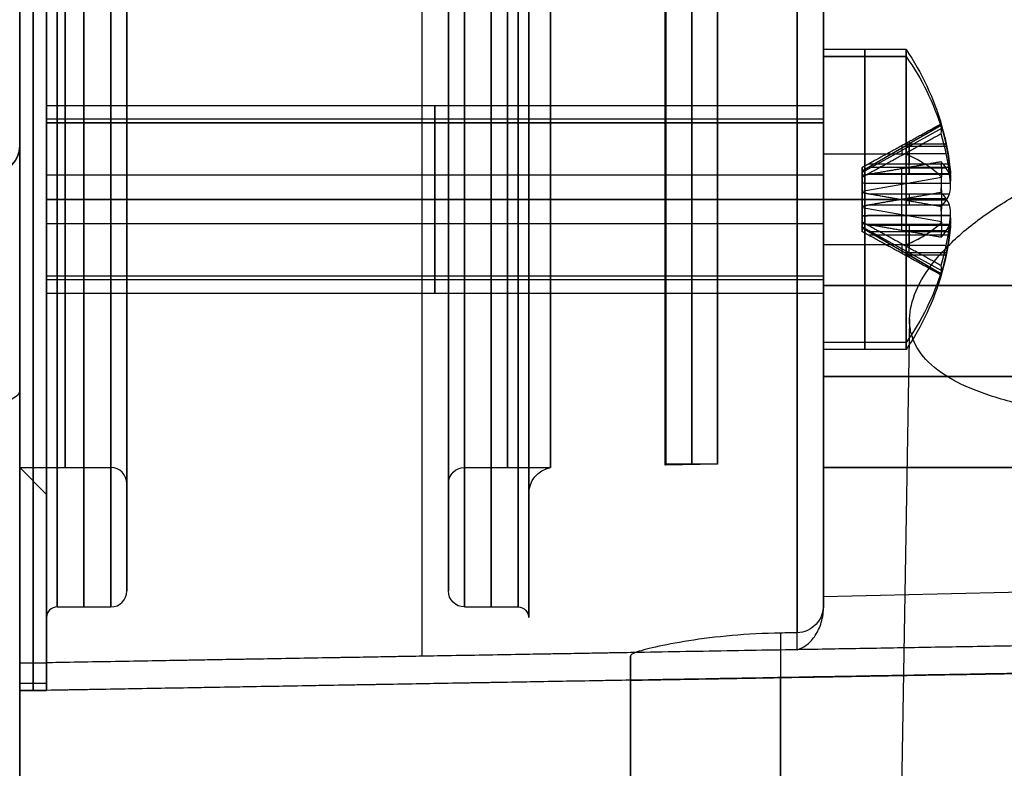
# Model space of a CAD drawing. Header units: millimetres. Extents: x -105 to 152, y -114 to 65.
# Tile 283 of 301: x 114 to 132, y -42 to -28. Entities that reach past the tile are written whole.
import ezdxf

# ---------------------------------------------------------------- set-up
doc = ezdxf.new("R2010")
doc.units = ezdxf.units.MM
doc.layers.add('Layer 01', color=7, linetype='Continuous', true_color=0x000000)

# ---------------------------------------------------------------- blocks, each defined once
blk = doc.blocks.new('Block 02')
at = {"layer": 'Layer 01'}
for p, q in [((129.076, -28.388, -32.009), (129.076, -26.432, -32.009)), ((129.076, -26.444, 31.897), (129.076, -28.348, 31.897)), ((130.619, -28.2, 31), (129.076, -28.2, 31)), ((130.619, -28.331, -31.847), (129.076, -28.331, -31.847)), ((130.619, -28.331, -31.847), (130.31, -28.331, -31.847)), ((114.576, -29.5, -31), (114.576, -29.25, -31)), ((129.076, -29.25, -31), (114.576, -29.25, -31)), ((114.576, -29.5, 31), (114.576, -29.25, 31)), ((129.076, -29.25, 31), (114.576, -29.25, 31)), ((129.076, -29.5, 31), (129.076, -29.25, 31)), ((129.076, -29.57, -31.454), (129.076, -29.332, -31.53)), ((129.076, -29.5, 31), (114.576, -29.5, 31)), ((129.076, -29.57, -31.454), (114.576, -29.57, -31.454)), ((131.28, -29.613, 31), (129.796, -30.47, 31)), ((131.28, -29.677, -31.416), (129.796, -30.494, -31.157)), ((130.674, -29.921, -31.028), (130.674, -30.337, -30.896)), ((130.538, -30.042, 31.3), (130.538, -30.042, 30.7)), ((130.539, -29.995, -31.004), (130.539, -30.177, -31.576)), ((131.368, -29.965, -31.014), (130.595, -29.965, -31.014)), ((131.368, -30.009, 30.7), (130.595, -30.009, 30.7)), ((131.368, -30.009, 31.3), (130.595, -30.009, 31.3)), ((130.674, -30.4, 30.7), (130.674, -29.963, 30.7)), ((130.674, -30.4, 31.3), (130.674, -29.963, 31.3)), ((130.674, -30.519, -31.468), (130.674, -30.102, -31.6)), ((130.619, -30.153, -28.331), (129.076, -30.153, -28.331)), ((131.368, -30.146, -31.586), (130.595, -30.146, -31.586)), ((129.076, -30.47, -29.332), (129.076, -30.546, -29.57)), ((129.796, -31.53, 31), (129.796, -30.47, 31)), ((129.796, -31.505, -30.84), (129.796, -30.495, -31.16)), ((130.536, -30.424, -30.178), (130.536, -30.996, -29.997)), ((131.368, -30.414, -30.146), (130.595, -30.414, -30.146)), ((130.674, -30.4, -30.102), (130.674, -30.532, -30.519)), ((129.076, -30.546, -29.57), (114.576, -30.546, -29.57)), ((129.796, -30.843, -30.494), (131.28, -30.584, -29.677)), ((129.796, -30.84, -30.495), (129.796, -31.16, -31.505)), ((130.542, -31.3, 30.039), (130.542, -30.7, 30.039)), ((130.542, -31.3, 31.961), (130.542, -30.7, 31.961)), ((131.368, -30.7, 30.009), (130.595, -30.7, 30.009)), ((131.368, -30.7, 31.991), (130.595, -30.7, 31.991)), ((130.674, -30.7, 29.963), (130.674, -30.7, 30.4)), ((130.674, -30.7, 31.6), (130.674, -30.7, 32.037)), ((114.576, -31, -29.25), (114.576, -31, -29.5)), ((114.576, -31, -32.5), (114.576, -31, -32.75)), ((114.576, -31, 32.75), (114.576, -31, 32.5)), ((114.576, -31, 29.5), (114.576, -31, 29.25)), ((129.076, -31, 29.25), (129.076, -31, 29.5)), ((129.076, -31, 32.5), (129.076, -31, 32.75)), ((129.796, -31, 30.47), (129.796, -31, 31.53)), ((129.796, -31, 30.47), (131.28, -31, 29.613)), ((131.28, -31, 32.387), (129.796, -31, 31.53)), ((130.536, -31.004, -32.003), (130.536, -31.576, -31.822)), ((131.368, -30.986, -29.965), (130.595, -30.986, -29.965)), ((131.368, -31.014, -32.035), (130.595, -31.014, -32.035)), ((130.674, -30.896, -31.663), (130.674, -31.028, -32.079)), ((130.674, -30.972, -29.921), (130.674, -31.104, -30.337)), ((131.28, -31.416, -32.323), (129.796, -31.157, -31.506)), ((131.368, -31.3, 31.991), (130.595, -31.3, 31.991)), ((131.368, -31.3, 30.009), (130.595, -31.3, 30.009)), ((130.674, -31.3, 32.037), (130.674, -31.3, 31.6)), ((130.674, -31.3, 30.4), (130.674, -31.3, 29.963)), ((129.076, -31.454, -32.43), (114.576, -31.454, -32.43)), ((129.076, -31.454, -32.43), (129.076, -31.53, -32.668)), ((129.796, -31.506, -30.843), (131.28, -32.323, -30.584)), ((129.796, -31.53, 31), (131.28, -32.387, 31)), ((131.368, -31.586, -31.854), (130.595, -31.586, -31.854)), ((130.674, -31.468, -31.481), (130.674, -31.6, -31.898)), ((130.674, -31.481, -30.532), (130.674, -31.898, -30.4)), ((130.674, -32.037, 31.3), (130.674, -31.6, 31.3)), ((130.674, -32.037, 30.7), (130.674, -31.6, 30.7)), ((130.674, -32.079, -30.972), (130.674, -31.663, -31.104)), ((130.619, -31.847, -33.669), (129.076, -31.847, -33.669)), ((129.076, -31.873, -26.447), (129.076, -31.873, -28.34)), ((129.076, -31.873, -33.66), (129.076, -31.873, -35.657)), ((129.076, -31.897, 35.639), (129.076, -31.897, 33.652)), ((129.076, -31.897, 28.348), (129.076, -31.897, 26.444)), ((130.538, -31.958, 31.3), (130.538, -31.958, 30.7)), ((130.539, -31.823, -30.424), (130.539, -32.005, -30.996)), ((131.368, -31.854, -30.414), (130.595, -31.854, -30.414)), ((131.368, -31.991, 31.3), (130.595, -31.991, 31.3)), ((131.368, -31.991, 30.7), (130.595, -31.991, 30.7)), ((131.368, -32.035, -30.986), (130.595, -32.035, -30.986)), ((114.576, -32.75, -31), (114.576, -32.5, -31)), ((129.076, -32.5, 31), (114.576, -32.5, 31)), ((114.576, -32.75, 31), (114.576, -32.5, 31)), ((129.076, -32.668, -30.47), (129.076, -32.43, -30.546)), ((129.076, -32.75, 31), (129.076, -32.5, 31)), ((129.076, -32.75, -31), (114.576, -32.75, -31)), ((129.076, -32.75, 31), (114.576, -32.75, 31)), ((130.684, -33.225, -13.7), (130.426, -48, -13.7)), ((129.076, -35.556, -32.009), (129.076, -33.612, -32.009)), ((129.076, -33.652, 31.897), (129.076, -35.639, 31.897)), ((130.619, -33.8, 31), (129.076, -33.8, 31)), ((148.585, -34.3, 26.063), (129.076, -34.3, 26.404)), ((129.076, -34.3, -26.404), (148.585, -34.3, -26.063)), ((114.076, -36), (114.576, -36.5)), ((114.076, -36), (115.776, -36)), ((122.376, -36), (123.984, -36)), ((126.137, -35.939), (126.12, -35.956)), ((127.102, -35.939), (126.12, -35.956)), ((127.102, -35.939), (126.137, -35.939)), ((116.076, -38.3), (116.076, -36.3)), ((122.076, -38.3), (122.076, -36.3)), ((114.576, -38.8), (114.576, -36.5)), ((123.576, -36.492), (123.576, -38.8)), ((114.776, -38.6), (115.776, -38.6)), ((122.376, -38.6), (123.376, -38.6)), ((148.818, -39.559), (114.576, -40.157)), ((131.697, -39.858, 12), (131.697, -39.858, -2)), ((125.476, -39.955, -13.7), (125.476, -50, -13.7)), ((114.076, -43, 0.521), (114.076, -40.157, 0.521)), ((114.576, -40.157), (114.076, -40.157)), ((114.326, -40.157, 12), (114.326, -40.157, -12))]:
    blk.add_line(p, q, dxfattribs=at)
at = {"layer": 'Layer 01', "extrusion": (-1, 3.09204e-29, 1.94669e-16)}
blk.add_arc((0, 0, -114.576), 36.5, 270, 90, dxfattribs=at)
at = {"layer": 'Layer 01', "extrusion": (-1, 2.33222e-16, 7.32518e-16)}
blk.add_arc((0, 0, -114.576), 38.8, 270, 90, dxfattribs=at)
at = {"layer": 'Layer 01', "extrusion": (1, -2.33222e-16, -7.36314e-16)}
for centre in [(0, 0, 114.776), (0, 0, 115.776), (0, 0, 122.376)]:
    blk.add_arc(centre, 38.6, 90, 270, dxfattribs=at)
at = {"layer": 'Layer 01', "extrusion": (-1, 2.33222e-16, 3.94746e-16)}
blk.add_arc((0, 0, -115.776), 36, 270, 90, dxfattribs=at)
at = {"layer": 'Layer 01', "extrusion": (1, -2.33222e-16, -1.95742e-16)}
blk.add_arc((0, 0, 116.076), 36.3, 90, 270, dxfattribs=at)
at = {"layer": 'Layer 01', "extrusion": (-1, 2.33222e-16, 7.42081e-16)}
blk.add_arc((0, 0, -116.076), 38.3, 270, 90, dxfattribs=at)
at = {"layer": 'Layer 01', "extrusion": (1, -2.33222e-16, -5.56561e-16)}
blk.add_arc((0, 0, 122.076), 38.3, 90, 270, dxfattribs=at)
at = {"layer": 'Layer 01', "extrusion": (-1, 2.33222e-16, 1.95742e-16)}
blk.add_arc((0, 0, -122.076), 36.3, 270, 90, dxfattribs=at)
at = {"layer": 'Layer 01', "extrusion": (-1, 2.33222e-16, 5.64488e-16)}
for centre, radius in [((0, 0, -122.076), 38.3), ((0, 0, -122.376), 36), ((0, 0, -123.376), 38.6), ((0, 0, -123.576), 36.492)]:
    blk.add_arc(centre, radius, 270, 90, dxfattribs=at)
at = {"layer": 'Layer 01', "extrusion": (1, -2.33222e-16, -3.94746e-16)}
for centre in [(0, 0, 122.376), (0, 0, 123.984)]:
    blk.add_arc(centre, 36, 90, 270, dxfattribs=at)
at = {"layer": 'Layer 01', "extrusion": (1, -2.33222e-16, -7.19056e-16)}
for centre in [(0, 0, 122.876), (0, 0, 115.276)]:
    blk.add_arc(centre, 38.6, 90, 270, dxfattribs=at)
at = {"layer": 'Layer 01', "extrusion": (-1, 2.33222e-16, 7.36314e-16)}
blk.add_arc((0, 0, -123.376), 38.6, 270, 90, dxfattribs=at)
at = {"layer": 'Layer 01', "extrusion": (-1, 2.33222e-16, 1.94714e-16)}
blk.add_arc((0, 0, -123.576), 36.492, 270, 90, dxfattribs=at)
at = {"layer": 'Layer 01', "extrusion": (1, -2.33222e-16, -5.49389e-16)}
blk.add_arc((0, 0, 123.576), 38.8, 90, 270, dxfattribs=at)
at = {"layer": 'Layer 01', "extrusion": (1, -2.33222e-16, -7.90463e-16)}
blk.add_arc((0, 0, 126.12), 35.956, 90, 270, dxfattribs=at)
at = {"layer": 'Layer 01', "extrusion": (-1, 0, 0)}
for centre, radius, start, end in [((0, 0, -126.62), 35.939, 270, 90), ((21.697, 21.697, -114.326), 18.019, 5.2051, 84.7949), ((21.697, -21.697, -114.326), 18.019, 275.2051, 354.7949), ((21.697, -21.697, -129.076), 17.275, 281.6168, 347.6223), ((31, -31, -129.847), 2.8, 17.6167, 197.6167), ((31, 31, -129.847), 2.8, 90, 270), ((31, -31, -129.847), 2.8, 197.6167, 17.6167), ((31, -31, -121.826), 1.75, 90, 270), ((31, 31, -121.826), 1.75, 90, 270), ((31, -31, -121.826), 1.5, 17.6167, 197.6167), ((31, 31, -121.826), 1.5, 90, 270), ((31, -31, -121.826), 1.5, 197.6167, 17.6167), ((31, -31, -121.826), 1.75, 270, 90), ((31, 31, -121.826), 1.75, 270, 90), ((31, 31, -121.826), 1.5, 270, 90), ((31, 31, -129.847), 2.8, 270, 90), ((31, -31, -130.619), 2.8, 287.6167, 17.6167)]:
    blk.add_arc(centre, radius, start, end, dxfattribs=at)
at = {"layer": 'Layer 01', "extrusion": (-1, 2.33222e-16, 5.9313e-16)}
blk.add_arc((0, 0, -127.102), 35.939, 270, 90, dxfattribs=at)
at = {"layer": 'Layer 01', "extrusion": (1, -3.09204e-29, -6.62699e-87)}
blk.add_arc((0, 0, 114.076), 36, 90, 270, dxfattribs=at)
at = {"layer": 'Layer 01', "extrusion": (1, -2.33222e-16, -5.64488e-16)}
for centre, radius, start, end in [((0, 0, 114.576), 38.8, 90, 180), ((0, 0, 114.776), 38.6, 90, 270), ((0, 0, 115.776), 36, 90, 270), ((0, 0, 116.076), 36.3, 90, 178.9494), ((0, 0, 116.076), 38.3, 123.75, 270)]:
    blk.add_arc(centre, radius, start, end, dxfattribs=at)
at = {"layer": 'Layer 01', "extrusion": (1, -2.33222e-16, -7.70988e-16)}
for centre in [(0, 0, 114.926), (0, 0, 123.18)]:
    blk.add_arc(centre, 36, 90, 270, dxfattribs=at)
at = {"layer": 'Layer 01', "extrusion": (1, -2.33222e-16, -7.9084e-16)}
blk.add_arc((0, 0, 126.137), 35.939, 90, 270, dxfattribs=at)
at = {"layer": 'Layer 01', "extrusion": (1, 0, 0)}
for centre, radius, start, end in [((0, 435, 114.076), 499.5, 265.55609, 269.59626), ((-26.5, 60.292, 114.076), 3.5, 93.0626, 180), ((-31, -31, 130.619), 2.8, 342.3833, 72.3833), ((-39, 59.082, 114.076), 9, 299.6156, 0.3208), ((-30.247, -30.61, 130.621), 0.3, 162.3833, 252.3833), ((-30.4, 30.4, 130.621), 0.3, 90, 180), ((-30.4, 31.6, 130.621), 0.3, 180, 270), ((-30.61, -31.753, 130.621), 0.3, 72.3833, 162.3833), ((-31.39, -30.247, 130.621), 0.3, 252.3833, 342.3833), ((-31.6, 31.6, 130.621), 0.3, 270, 0), ((-31.6, 30.4, 130.621), 0.3, 0, 90), ((-31.753, -31.39, 130.621), 0.3, 342.3833, 72.3833), ((4.526, -18.033, 114.076), 79.551, 119.42233, 128.76637), ((-38.419, -59.51, 114.076), 3.5, 180, 265.3581)]:
    blk.add_arc(centre, radius, start, end, dxfattribs=at)
at = {"layer": 'Layer 01', "extrusion": (-1, -8.73269e-17, 9.58611e-16)}
blk.add_arc((21.697, 21.697, -114.076), 18.019, 5.2051, 84.7949, dxfattribs=at)
at = {"layer": 'Layer 01', "extrusion": (-1, -9.58611e-16, -8.73269e-17)}
blk.add_arc((21.697, -21.697, -114.076), 18.019, 275.2051, 354.7949, dxfattribs=at)
at = {"layer": 'Layer 01', "extrusion": (-1, 1.14101e-30, -1.14101e-30)}
blk.add_arc((21.697, 21.697, -114.576), 18.019, 5.2051, 84.7949, dxfattribs=at)
at = {"layer": 'Layer 01', "extrusion": (-1, 2.30814e-31, 2.30814e-31)}
blk.add_arc((21.697, -21.697, -114.576), 18.019, 275.2051, 354.7949, dxfattribs=at)
at = {"layer": 'Layer 01', "extrusion": (-1, 2.11336e-16, 4.22673e-16)}
blk.add_arc((21.697, -21.697, -121.58), 17.897, 275.2051, 354.7949, dxfattribs=at)
at = {"layer": 'Layer 01', "extrusion": (-1, 5.14469e-15, 5.79656e-15)}
blk.add_arc((21.697, -21.697, -128.585), 17.775, 275.2051, 347.9757, dxfattribs=at)
at = {"layer": 'Layer 01', "extrusion": (-1, -2.10415e-17, 2.10415e-17)}
blk.add_arc((21.697, 21.697, -128.585), 17.775, 5.2051, 84.7949, dxfattribs=at)
at = {"layer": 'Layer 01', "extrusion": (-1, 5.92188e-15, 6.00106e-15)}
blk.add_arc((21.697, -21.697, -129.076), 17.275, 281.6168, 347.6223, dxfattribs=at)
at = {"layer": 'Layer 01', "extrusion": (-1, -1.02585e-15, 5.2545e-15)}
blk.add_arc((21.697, 21.697, -129.076), 17.275, 11.6168, 78.3832, dxfattribs=at)
at = {"layer": 'Layer 01', "extrusion": (-1, -2.35286e-60, 2.35286e-60)}
blk.add_arc((32.6, 32.6, -129.076), 6.196, 180, 270, dxfattribs=at)
at = {"layer": 'Layer 01', "extrusion": (1, -2.56633e-46, -2.56633e-46)}
blk.add_arc((-32.6, -32.6, 129.076), 6.196, 0, 90, dxfattribs=at)
at = {"layer": 'Layer 01', "extrusion": (1, 4.28942e-15, -2.6435e-29)}
blk.add_arc((-26.5, 60.292, 114.076), 3.5, 93.0626, 180, dxfattribs=at)
at = {"layer": 'Layer 01', "extrusion": (1, -1.84191e-16, -5.80058e-16)}
for radius, start, end in [(2.8, 342.3833, 162.3833), (2.8, 162.3833, 342.3833), (1.5, 342.3833, 162.3833)]:
    blk.add_arc((-31, -31, 129.076), radius, start, end, dxfattribs=at)
at = {"layer": 'Layer 01', "extrusion": (1, -2.33222e-16, 0)}
for start, end in [(270, 90), (90, 270)]:
    blk.add_arc((-31, 31, 129.076), 2.8, start, end, dxfattribs=at)
at = {"layer": 'Layer 01', "extrusion": (-1, -7.17485e-31, 7.17485e-31)}
blk.add_arc((31, 31, -130.619), 2.8, 180, 270, dxfattribs=at)
at = {"layer": 'Layer 01', "extrusion": (-1, 2.33222e-16, 2.33222e-16)}
blk.add_arc((31, 31, -130.619), 2.8, 90, 180, dxfattribs=at)
at = {"layer": 'Layer 01', "extrusion": (-1.83001e-14, -6.05033e-15, -1)}
blk.add_arc((-126.476, -31, -31), 5, 145.9442, 163.8979, dxfattribs=at)
at = {"layer": 'Layer 01', "extrusion": (0, 0, -1)}
for start, end in [(145.9442, 163.8979), (196.1021, 214.0558)]:
    blk.add_arc((-126.476, -31, -31), 5, start, end, dxfattribs=at)
at = {"layer": 'Layer 01', "extrusion": (-1, -1.90956e-30, 3.68654e-30)}
blk.add_arc((31, -31, -130.619), 2.8, 197.6167, 287.6167, dxfattribs=at)
at = {"layer": 'Layer 01', "extrusion": (-1.28533e-17, -0.302648, -0.953102)}
for start, end in [(325.9442, 343.8979), (16.1021, 34.0558)]:
    blk.add_arc((126.476, 20.164, 38.928), 5, start, end, dxfattribs=at)
at = {"layer": 'Layer 01', "extrusion": (1, -2.33222e-16, -2.36735e-31)}
blk.add_arc((-31, 31, 114.576), 1.75, 270, 90, dxfattribs=at)
at = {"layer": 'Layer 01', "extrusion": (-1, 2.33222e-16, 0)}
for centre, radius, start, end in [((31, -31, -129.076), 1.75, 90, 270), ((31, 31, -129.076), 1.5, 90, 270), ((31, -31, -129.076), 1.75, 270, 90), ((31, 31, -129.076), 1.5, 270, 90)]:
    blk.add_arc(centre, radius, start, end, dxfattribs=at)
at = {"layer": 'Layer 01', "extrusion": (-1, 2.33222e-16, -2.36735e-31)}
blk.add_arc((31, 31, -129.076), 1.75, 90, 270, dxfattribs=at)
at = {"layer": 'Layer 01', "extrusion": (1, -2.33222e-16, 2.36735e-31)}
for centre, start, end in [((-31, -31, 114.576), 270, 90), ((-31, 31, 114.576), 90, 270)]:
    blk.add_arc(centre, 1.75, start, end, dxfattribs=at)
at = {"layer": 'Layer 01', "extrusion": (1, 4.5148e-15, -1.43363e-15)}
blk.add_arc((-31, -31, 114.576), 1.5, 342.3833, 162.3833, dxfattribs=at)
at = {"layer": 'Layer 01', "extrusion": (1, -3.09204e-29, -4.73695e-15)}
blk.add_arc((-31, 31, 114.576), 1.5, 270, 90, dxfattribs=at)
at = {"layer": 'Layer 01', "extrusion": (1, -4.5148e-15, 1.43363e-15)}
blk.add_arc((-31, -31, 114.576), 1.5, 162.3833, 342.3833, dxfattribs=at)
at = {"layer": 'Layer 01', "extrusion": (-1, 1.84191e-16, 5.80058e-16)}
blk.add_arc((31, -31, -129.076), 1.5, 197.6167, 17.6167, dxfattribs=at)
at = {"layer": 'Layer 01', "extrusion": (0.5, -0.825411, 0.262101)}
blk.add_arc((92.115, -54.041, 81.902), 4.854, 347.4348, 354.5221, dxfattribs=at)
at = {"layer": 'Layer 01', "extrusion": (-2.71848e-13, -0.302648, -0.953102)}
blk.add_arc((126.476, 20.164, 38.628), 4.991, 343.9235, 353.0954, dxfattribs=at)
at = {"layer": 'Layer 01', "extrusion": (-0.5, 0.866025, -2.01704e-14)}
blk.add_arc((-94.031, 31, -91.286), 4.854, 180, 183.5437, dxfattribs=at)
at = {"layer": 'Layer 01', "extrusion": (0.5, -0.866025, -1.99017e-14)}
blk.add_arc((94.031, 31, 91.286), 4.854, 0, 3.5437, dxfattribs=at)
at = {"layer": 'Layer 01', "extrusion": (-5.58741e-14, -1.59006e-14, -1)}
blk.add_arc((-126.476, -31, -30.7), 4.991, 163.9235, 173.0954, dxfattribs=at)
at = {"layer": 'Layer 01', "extrusion": (1.49193e-13, 2.57856e-14, -1)}
blk.add_arc((-126.476, -31, -31.3), 4.991, 163.9235, 173.0954, dxfattribs=at)
at = {"layer": 'Layer 01', "extrusion": (3.14909e-13, 0.302648, 0.953102)}
blk.add_arc((-126.476, 20.164, -39.228), 4.991, 186.9046, 196.0765, dxfattribs=at)
at = {"layer": 'Layer 01', "extrusion": (-1.33828e-14, 0.005599, -0.999984)}
blk.add_arc((-113.576, -29.668, -59.3), 0.5, 179.9991, 270, dxfattribs=at)
at = {"layer": 'Layer 01', "extrusion": (-9.24197e-30, -1.42109e-14, -1)}
blk.add_arc((-113.576, -30, -60.292), 0.5, 180, 270, dxfattribs=at)
at = {"layer": 'Layer 01', "extrusion": (-3.09204e-29, 3.53737e-74, -1)}
blk.add_arc((-113.576, -30, -59.082), 0.5, 179.9991, 270, dxfattribs=at)
at = {"layer": 'Layer 01'}
for centre, radius, start, end in [((113.576, -30, 59.711), 0.5, 270, 0), ((115.776, -36.3), 0.3, 0, 90), ((115.776, -38.3), 0.3, 270, 0), ((114.776, -38.8), 0.2, 90, 180)]:
    blk.add_arc(centre, radius, start, end, dxfattribs=at)
at = {"layer": 'Layer 01', "extrusion": (-1, 1.52775e-15, -2.68782e-15)}
blk.add_arc((39, 59.082, -114.076), 9, 179.6793, 240.3861, dxfattribs=at)
at = {"layer": 'Layer 01', "extrusion": (2.5536e-14, -0.953102, 0.302648)}
blk.add_arc((126.476, -38.928, 20.164), 5, 16.1021, 34.0558, dxfattribs=at)
at = {"layer": 'Layer 01', "extrusion": (1, 3.95866e-16, -7.64249e-16)}
blk.add_arc((-31, -31, 130.619), 2.8, 72.3833, 162.3833, dxfattribs=at)
at = {"layer": 'Layer 01', "extrusion": (0, -0.953102, 0.302648)}
for start, end in [(16.1021, 34.0558), (335.7371, 343.8979), (325.9442, 335.7371)]:
    blk.add_arc((126.476, -38.928, 20.164), 5, start, end, dxfattribs=at)
at = {"layer": 'Layer 01', "extrusion": (0.5, -0.262101, -0.825411)}
blk.add_arc((31.264, 86.841, 98.152), 4.854, 54.0375, 57.5812, dxfattribs=at)
at = {"layer": 'Layer 01', "extrusion": (6.78533e-14, -0.953102, 0.302648)}
blk.add_arc((126.476, -38.928, 19.864), 4.991, 6.9046, 16.0765, dxfattribs=at)
at = {"layer": 'Layer 01', "extrusion": (1, 1.56064e-16, 8.08379e-17)}
blk.add_arc((-30.247, -30.61, 129.796), 0.3, 175.8666, 238.9, dxfattribs=at)
at = {"layer": 'Layer 01', "extrusion": (1, 8.16079e-16, -8.16079e-16)}
blk.add_arc((-30.4, 30.4, 129.796), 0.3, 103.4833, 166.5167, dxfattribs=at)
at = {"layer": 'Layer 01', "extrusion": (1, -2.64742e-17, -2.64742e-17)}
for centre, start, end in [((-30.4, 31.6, 129.796), 193.4833, 256.5167), ((-31.6, 30.4, 129.796), 13.4833, 76.5167)]:
    blk.add_arc(centre, 0.3, start, end, dxfattribs=at)
at = {"layer": 'Layer 01', "extrusion": (1, 5.31272e-16, -1.02566e-15)}
for centre, start, end in [((-30.61, -31.753, 129.796), 85.8666, 148.9), ((-31.39, -30.247, 129.796), 265.8666, 328.9)]:
    blk.add_arc(centre, 0.3, start, end, dxfattribs=at)
at = {"layer": 'Layer 01', "extrusion": (-0.5, 0.262101, 0.825411)}
blk.add_arc((-31.264, 86.841, -98.152), 4.854, 118.8751, 122.4188, dxfattribs=at)
at = {"layer": 'Layer 01', "extrusion": (-0.5, -2.88127e-14, -0.866025)}
blk.add_arc((31, -94.031, -91.286), 4.854, 266.4563, 273.5437, dxfattribs=at)
at = {"layer": 'Layer 01', "extrusion": (5.05975e-14, 1, -1.4828e-14)}
blk.add_arc((-126.476, 31, -30.7), 4.991, 186.9046, 196.0765, dxfattribs=at)
at = {"layer": 'Layer 01', "extrusion": (1.11972e-13, -1, 2.27618e-14)}
blk.add_arc((126.476, 31, 30.7), 4.991, 6.9046, 16.0765, dxfattribs=at)
at = {"layer": 'Layer 01', "extrusion": (0.5, 3.17316e-15, -0.866025)}
blk.add_arc((-31, 125.031, 37.592), 4.854, 86.4563, 93.5437, dxfattribs=at)
at = {"layer": 'Layer 01', "extrusion": (2.32702e-13, -0.953102, 0.302648)}
blk.add_arc((126.476, -38.928, 20.464), 4.991, 6.9046, 16.0765, dxfattribs=at)
at = {"layer": 'Layer 01', "extrusion": (1, -2.33222e-16, 4.73469e-31)}
blk.add_arc((-31, -31, 114.576), 1.75, 90, 270, dxfattribs=at)
at = {"layer": 'Layer 01', "extrusion": (1, -8.6028e-30, 4.73695e-15)}
blk.add_arc((-31, 31, 114.576), 1.5, 90, 270, dxfattribs=at)
at = {"layer": 'Layer 01', "extrusion": (-1, 2.33222e-16, 2.36735e-31)}
blk.add_arc((31, 31, -129.076), 1.75, 270, 90, dxfattribs=at)
at = {"layer": 'Layer 01', "extrusion": (1, -2.33222e-16, -2.33222e-16)}
blk.add_arc((-31, 31, 130.619), 2.8, 180, 270, dxfattribs=at)
at = {"layer": 'Layer 01', "extrusion": (-1, 6.61273e-31, -6.61273e-31)}
blk.add_arc((31, 31, -130.619), 2.8, 360, 90, dxfattribs=at)
at = {"layer": 'Layer 01', "extrusion": (0, 1, 5.64488e-16)}
for start, end in [(196.1021, 214.0558), (145.9442, 163.8979)]:
    blk.add_arc((-126.476, 31, -31), 5, start, end, dxfattribs=at)
at = {"layer": 'Layer 01', "extrusion": (1.18743e-13, -0.953102, 0.302648)}
blk.add_arc((126.476, -38.928, 19.864), 4.991, 343.9235, 353.0954, dxfattribs=at)
at = {"layer": 'Layer 01', "extrusion": (0.5, 0.262101, 0.825411)}
blk.add_arc((-86.177, -98.082, 30.726), 4.854, 237.5812, 241.1249, dxfattribs=at)
at = {"layer": 'Layer 01', "extrusion": (1, 1.67815e-16, -1.67815e-16)}
blk.add_arc((-31.6, 31.6, 129.796), 0.3, 283.4833, 346.5167, dxfattribs=at)
at = {"layer": 'Layer 01', "extrusion": (-2.5992e-14, -0.953102, 0.302648)}
blk.add_arc((126.476, -38.928, 20.164), 5, 325.9442, 343.8979, dxfattribs=at)
at = {"layer": 'Layer 01', "extrusion": (-2.30773e-16, 1, -4.69118e-17)}
blk.add_arc((-126.476, 31, -31.3), 4.991, 163.9235, 173.0954, dxfattribs=at)
at = {"layer": 'Layer 01', "extrusion": (7.46672e-15, -1, -1.51784e-15)}
blk.add_arc((126.476, 31, 31.3), 4.991, 343.9235, 353.0954, dxfattribs=at)
at = {"layer": 'Layer 01', "extrusion": (-0.5, -0.262101, -0.825411)}
blk.add_arc((86.177, -98.082, -30.726), 4.854, 302.4188, 305.9625, dxfattribs=at)
at = {"layer": 'Layer 01', "extrusion": (1, 3.20922e-17, 1.66231e-17)}
blk.add_arc((-31.753, -31.39, 129.796), 0.3, 355.8666, 58.9, dxfattribs=at)
at = {"layer": 'Layer 01', "extrusion": (1.35272e-13, -0.953102, 0.302648)}
blk.add_arc((126.476, -38.928, 20.464), 4.991, 343.9235, 353.0954, dxfattribs=at)
at = {"layer": 'Layer 01', "extrusion": (4.13209e-14, 0.302648, 0.953102)}
blk.add_arc((-126.476, 20.164, -38.628), 4.991, 163.9235, 173.0954, dxfattribs=at)
at = {"layer": 'Layer 01', "extrusion": (-6.04486e-14, 7.74556e-15, -1)}
blk.add_arc((-126.476, -31, -30.7), 4.991, 186.9046, 196.0765, dxfattribs=at)
at = {"layer": 'Layer 01', "extrusion": (1.55779e-13, -3.62094e-14, -1)}
blk.add_arc((-126.476, -31, -31.3), 4.991, 186.9046, 196.0765, dxfattribs=at)
at = {"layer": 'Layer 01', "extrusion": (-8.87312e-14, -0.302648, -0.953102)}
blk.add_arc((126.476, 20.164, 39.228), 4.991, 6.9046, 16.0765, dxfattribs=at)
at = {"layer": 'Layer 01', "extrusion": (-0.5, -0.825411, 0.262101)}
blk.add_arc((124.238, -19.691, -46.976), 4.854, 5.4779, 12.5652, dxfattribs=at)
at = {"layer": 'Layer 01', "extrusion": (-2.6878e-15, -3.76987e-15, -1)}
blk.add_arc((-126.476, -31, -31), 5, 196.1021, 214.0558, dxfattribs=at)
at = {"layer": 'Layer 01', "extrusion": (0.5, 0.866025, 1.13614e-13)}
blk.add_arc((-125.031, 31, 37.592), 4.854, 176.4563, 180, dxfattribs=at)
at = {"layer": 'Layer 01', "extrusion": (-0.5, -0.866025, 9.45642e-14)}
blk.add_arc((125.031, 31, -37.592), 4.854, 356.4563, 360, dxfattribs=at)
at = {"layer": 'Layer 01', "extrusion": (-5.10724e-15, -0.871022, -0.491243)}
blk.add_arc((113.576, 61.62, 4.916), 0.5, 359.9997, 90, dxfattribs=at)
at = {"layer": 'Layer 01', "extrusion": (-5.64488e-16, 6.74915e-16, -1)}
for centre, radius, start, end in [((-122.376, -36.3), 0.3, 0, 90), ((-124.076, -36.492), 0.5, 0, 79.4346), ((-122.376, -38.3), 0.3, 270, 0), ((-123.376, -38.8), 0.2, 90, 180)]:
    blk.add_arc(centre, radius, start, end, dxfattribs=at)
at = {"layer": 'Layer 01', "extrusion": (1, 3.20129e-14, -6.82265e-14)}
blk.add_arc((-36, 23, 129.076), 3.404, 90, 140.2733, dxfattribs=at)
at = {"layer": 'Layer 01', "extrusion": (1, -4.15649e-14, -9.99365e-14)}
blk.add_arc((-36, -23, 129.076), 3.404, 224.8339, 270, dxfattribs=at)
at = {"layer": 'Layer 01', "extrusion": (1, 3.57512e-16, 4.40327e-15)}
blk.add_arc((-38.419, -59.51, 114.076), 3.5, 180, 265.3582, dxfattribs=at)
at = {"layer": 'Layer 01', "extrusion": (-1, -2.75896e-14, -2.35276e-28)}
blk.add_arc((-84.75, -12, -114.076), 124.907, 354.79488, 360, dxfattribs=at)
at = {"layer": 'Layer 01', "extrusion": (-1, 2.62024e-28, -1.19102e-29)}
blk.add_arc((-84.75, 12, -114.576), 124.907, 0, 5.20512, dxfattribs=at)
at = {"layer": 'Layer 01', "extrusion": (-1, 2.0165e-28, 9.1659e-30)}
blk.add_arc((-84.75, -12, -114.576), 124.907, 354.79488, 360, dxfattribs=at)
at = {"layer": 'Layer 01', "extrusion": (-1, 1.3995e-14, 5.95812e-16)}
blk.add_arc((-84.75, -12, -125.476), 124.717, 355.1244, 0, dxfattribs=at)
at = {"layer": 'Layer 01'}
for points, degree in [([(129.076, -28.331, -31.847), (129.847, -28.331, -31.847), (130.619, -28.331, -31.847)], 2), ([(114.576, -29.57, -31.454), (121.826, -29.57, -31.454), (129.076, -29.57, -31.454)], 2), ([(131.272, -29.592, -31.132), (130.595, -29.965, -31.014), (129.917, -30.337, -30.896)], 2), ([(131.272, -29.618, 31.3), (130.595, -30.009, 31.3), (129.917, -30.4, 31.3)], 2), ([(131.272, -29.618, 30.7), (130.595, -30.009, 30.7), (129.917, -30.4, 30.7)], 2), ([(131.272, -29.774, -31.704), (130.595, -30.146, -31.586), (129.917, -30.519, -31.468)], 2), ([(114.076, -30, 60.292), (114.076, -30, 59.712), (114.076, -30, 59.133)], 2), ([(131.272, -30.296, -29.774), (130.595, -30.414, -30.146), (129.917, -30.532, -30.519)], 2), ([(129.796, -30.402, -30.867), (129.796, -30.495, -31.16), (129.796, -30.588, -31.454)], 2), ([(129.796, -30.47, 31.308), (129.796, -30.47, 31), (129.796, -30.47, 30.692)], 2), ([(131.431, -30.337, -30.896), (130.674, -30.337, -30.896), (129.917, -30.337, -30.896)], 2), ([(131.431, -30.4, 30.7), (130.674, -30.4, 30.7), (129.917, -30.4, 30.7)], 2), ([(131.431, -30.4, 31.3), (130.674, -30.4, 31.3), (129.917, -30.4, 31.3)], 2), ([(129.796, -31.133, -30.402), (129.796, -30.84, -30.495), (129.796, -30.546, -30.588)], 2), ([(131.431, -30.519, -31.468), (130.674, -30.519, -31.468), (129.917, -30.519, -31.468)], 2), ([(131.431, -30.532, -30.519), (130.674, -30.532, -30.519), (129.917, -30.532, -30.519)], 2), ([(129.796, -30.692, 30.47), (129.796, -31, 30.47), (129.796, -31.308, 30.47)], 2), ([(129.796, -31.308, 31.53), (129.796, -31, 31.53), (129.796, -30.692, 31.53)], 2), ([(129.796, -30.867, -31.598), (129.796, -31.16, -31.505), (129.796, -31.454, -31.412)], 2), ([(131.272, -30.7, 29.618), (130.595, -30.7, 30.009), (129.917, -30.7, 30.4)], 2), ([(131.431, -30.7, 30.4), (130.674, -30.7, 30.4), (129.917, -30.7, 30.4)], 2), ([(131.431, -30.7, 31.6), (130.674, -30.7, 31.6), (129.917, -30.7, 31.6)], 2), ([(131.272, -30.7, 32.382), (130.595, -30.7, 31.991), (129.917, -30.7, 31.6)], 2), ([(131.272, -30.868, -29.592), (130.595, -30.986, -29.965), (129.917, -31.104, -30.337)], 2), ([(114.576, -31, -32.75), (121.826, -31, -32.75), (129.076, -31, -32.75)], 2), ([(129.076, -31, -29.25), (121.826, -31, -29.25), (114.576, -31, -29.25)], 2), ([(114.576, -31, 29.25), (121.826, -31, 29.25), (129.076, -31, 29.25)], 2), ([(129.076, -31, 32.75), (121.826, -31, 32.75), (114.576, -31, 32.75)], 2), ([(129.076, -31, 29.5), (121.826, -31, 29.5), (114.576, -31, 29.5)], 2), ([(114.576, -31, 32.5), (121.826, -31, 32.5), (129.076, -31, 32.5)], 2), ([(130.619, -31, 28.2), (129.847, -31, 28.2), (129.076, -31, 28.2)], 2), ([(129.076, -31, 33.8), (129.847, -31, 33.8), (130.619, -31, 33.8)], 2), ([(131.272, -31.132, -32.408), (130.595, -31.014, -32.035), (129.917, -30.896, -31.663)], 2), ([(131.431, -30.896, -31.663), (130.674, -30.896, -31.663), (129.917, -30.896, -31.663)], 2), ([(131.431, -31.104, -30.337), (130.674, -31.104, -30.337), (129.917, -31.104, -30.337)], 2), ([(129.796, -31.598, -31.133), (129.796, -31.505, -30.84), (129.796, -31.412, -30.546)], 2), ([(129.917, -31.3, 30.4), (130.595, -31.3, 30.009), (131.272, -31.3, 29.618)], 2), ([(131.272, -31.3, 32.382), (130.595, -31.3, 31.991), (129.917, -31.3, 31.6)], 2), ([(131.431, -31.3, 31.6), (130.674, -31.3, 31.6), (129.917, -31.3, 31.6)], 2), ([(131.431, -31.3, 30.4), (130.674, -31.3, 30.4), (129.917, -31.3, 30.4)], 2), ([(129.796, -31.53, 30.692), (129.796, -31.53, 31), (129.796, -31.53, 31.308)], 2), ([(131.431, -31.468, -31.481), (130.674, -31.468, -31.481), (129.917, -31.468, -31.481)], 2), ([(131.272, -31.704, -32.226), (130.595, -31.586, -31.854), (129.917, -31.468, -31.481)], 2), ([(129.917, -31.481, -30.532), (130.595, -31.854, -30.414), (131.272, -32.226, -30.296)], 2), ([(131.431, -31.481, -30.532), (130.674, -31.481, -30.532), (129.917, -31.481, -30.532)], 2), ([(131.431, -31.6, 31.3), (130.674, -31.6, 31.3), (129.917, -31.6, 31.3)], 2), ([(131.272, -32.382, 30.7), (130.595, -31.991, 30.7), (129.917, -31.6, 30.7)], 2), ([(131.272, -32.382, 31.3), (130.595, -31.991, 31.3), (129.917, -31.6, 31.3)], 2), ([(131.431, -31.6, 30.7), (130.674, -31.6, 30.7), (129.917, -31.6, 30.7)], 2), ([(131.272, -32.408, -30.868), (130.595, -32.035, -30.986), (129.917, -31.663, -31.104)], 2), ([(131.431, -31.663, -31.104), (130.674, -31.663, -31.104), (129.917, -31.663, -31.104)], 2), ([(129.076, -32.43, -30.546), (121.826, -32.43, -30.546), (114.576, -32.43, -30.546)], 2), ([(129.076, -32.6, 26.404), (129.076, -34.3, 26.404), (129.076, -36, 26.404)], 2), ([(148.585, -32.6, 26.063), (138.83, -32.6, 26.234), (129.076, -32.6, 26.404)], 2), ([(129.076, -32.6, -26.404), (138.83, -32.6, -26.234), (148.585, -32.6, -26.063)], 2), ([(129.076, -36, -26.404), (129.076, -34.3, -26.404), (129.076, -32.6, -26.404)], 2), ([(130.619, -33.669, -30.153), (129.847, -33.669, -30.153), (129.076, -33.669, -30.153)], 2), ([(129.076, -36, 26.404), (138.83, -36, 26.234), (148.585, -36, 26.063)], 2), ([(148.585, -36, -26.063), (138.83, -36, -26.234), (129.076, -36, -26.404)], 2), ([(146.076, -37.974, -25.4), (140.41, -38.129, -25.4), (134.743, -38.274, -25.4), (129.076, -38.414, -25.4)], 3), ([(129.076, -38.414, -25.4), (129.076, -38.492, -25.4), (129.076, -38.57, -25.4)], 2), ([(128.585, -39.082, -25.4), (128.482, -39.084, -25.4), (128.379, -39.085, -25.4), (128.276, -39.087, -25.4)], 3), ([(128.276, -39.087, -25.4), (128.276, -44.544, -25.4), (128.276, -50, -25.4)], 2), ([(148.585, -39.051, 23.278), (138.585, -39.225, 23.294), (128.585, -39.398, 23.31)], 2), ([(128.585, -39.398, 23.31), (121.58, -39.52, 23.321), (114.576, -39.642, 23.332)], 2), ([(125.569, -39.451, -23.314), (120.072, -39.546, -23.323), (114.576, -39.642, -23.332)], 2), ([(125.569, -39.451, -23.314), (125.507, -39.473, -23.08), (125.476, -39.495, -22.842), (125.476, -39.516, -22.6)], 3), ([(114.076, -39.642, 23.332), (114.326, -39.642, 23.332), (114.576, -39.642, 23.332)], 2), ([(114.076, -39.642, -23.332), (114.326, -39.642, -23.332), (114.576, -39.642, -23.332)], 2), ([(148.818, -39.559, 12), (131.697, -39.858, 12), (114.576, -40.157, 12)], 2), ([(125.476, -50, -22.6), (125.476, -44.758, -22.6), (125.476, -39.516, -22.6)], 2), ([(128.276, -39.918, -2), (137.176, -39.763, -2), (146.076, -39.607, -2)], 2), ([(114.576, -40.028, 17.672), (114.326, -40.028, 17.672), (114.076, -40.028, 17.672)], 2), ([(114.576, -40.028, -17.672), (114.326, -40.028, -17.672), (114.076, -40.028, -17.672)], 2), ([(125.476, -39.967, -12), (120.026, -40.062, -12), (114.576, -40.157, -12)], 2), ([(125.476, -39.967, -12), (125.476, -39.967, -8.4), (125.476, -39.967, -4.8)], 2), ([(125.476, -39.967, -4.8), (125.476, -44.983, -4.8), (125.476, -50, -4.8)], 2), ([(128.276, -50, -2), (128.276, -44.959, -2), (128.276, -39.918, -2)], 2), ([(114.076, -40.157, -12), (114.076, -40.157), (114.076, -40.157, 12)], 2), ([(114.076, -40.157, 12), (114.326, -40.157, 12), (114.576, -40.157, 12)], 2), ([(114.576, -40.157, -12), (114.326, -40.157, -12), (114.076, -40.157, -12)], 2), ([(114.576, -40.157, 12), (114.576, -40.157), (114.576, -40.157, -12)], 2)]:
    blk.add_open_spline(points, degree=degree, dxfattribs=at)
for points, knots in [([(137.176, -35.215, -7.173), (136.733, -35.215, -7.173), (136.293, -35.206, -7.218), (135.639, -35.178, -7.354), (135.422, -35.166, -7.41), (135, -35.138, -7.544), (134.587, -35.105, -7.699), (134.192, -35.061, -7.894), (133.806, -35.012, -8.11), (133.617, -34.984, -8.229), (133.076, -34.893, -8.609), (132.747, -34.822, -8.895), (132.299, -34.696, -9.371), (132.156, -34.65, -9.538), (131.891, -34.553, -9.884), (131.768, -34.502, -10.061), (131.429, -34.339, -10.608), (131.242, -34.219, -10.991), (130.943, -33.952, -11.791), (130.836, -33.808, -12.197), (130.735, -33.578, -12.811), (130.712, -33.499, -13.017), (130.684, -33.336, -13.43), (130.681, -33.251, -13.638), (130.699, -32.994, -14.253), (130.749, -32.818, -14.655), (130.924, -32.454, -15.444), (131.049, -32.265, -15.834), (131.366, -31.893, -16.572), (131.557, -31.707, -16.924), (132.007, -31.34, -17.594), (132.267, -31.158, -17.913), (132.84, -30.818, -18.493), (133.154, -30.657, -18.756), (133.843, -30.363, -19.229), (134.221, -30.229, -19.438), (134.812, -30.064, -19.691), (135.014, -30.015, -19.766), (135.43, -29.928, -19.897), (135.644, -29.891, -19.953), (136.295, -29.801, -20.087), (136.733, -29.771, -20.132), (137.176, -29.771, -20.132)], [0, 0, 0, 0, 1.332765, 1.332765, 1.999148, 1.999148, 2.665531, 3.331914, 3.331914, 3.998296, 3.998296, 5.331062, 5.331062, 5.997444, 5.997444, 6.663827, 6.663827, 7.996593, 7.996593, 9.329358, 9.329358, 9.995741, 9.995741, 10.662124, 10.662124, 11.994889, 11.994889, 13.327654, 13.327654, 14.66042, 14.66042, 15.993185, 15.993185, 17.325951, 17.325951, 18.658716, 18.658716, 19.325099, 19.325099, 19.991482, 19.991482, 21.324247, 21.324247, 21.324247, 21.324247]), ([(131.431, -30.337, -30.896), (131.44, -30.413, -30.872), (131.446, -30.477, -30.817), (131.446, -30.549, -30.678), (131.44, -30.556, -30.594), (131.431, -30.532, -30.519)], [-0.4846737, -0.4846737, -0.4846737, -0.4846737, -0.2423369, -0.2423369, 0, 0, 0, 0]), ([(131.431, -30.4, 30.7), (131.44, -30.479, 30.7), (131.446, -30.557, 30.668), (131.446, -30.668, 30.557), (131.44, -30.7, 30.479), (131.431, -30.7, 30.4)], [0, 0, 0, 0, 0.2423369, 0.2423369, 0.4846737, 0.4846737, 0.4846737, 0.4846737]), ([(131.431, -30.4, 31.3), (131.44, -30.479, 31.3), (131.446, -30.557, 31.332), (131.446, -30.668, 31.443), (131.44, -30.7, 31.521), (131.431, -30.7, 31.6)], [-0.4846737, -0.4846737, -0.4846737, -0.4846737, -0.2423369, -0.2423369, 0, 0, 0, 0]), ([(131.431, -30.896, -31.663), (131.44, -30.872, -31.587), (131.446, -30.817, -31.523), (131.446, -30.678, -31.451), (131.44, -30.594, -31.444), (131.431, -30.519, -31.468)], [-0.4846737, -0.4846737, -0.4846737, -0.4846737, -0.2423369, -0.2423369, 0, 0, 0, 0]), ([(131.431, -31.481, -30.532), (131.44, -31.406, -30.556), (131.446, -31.322, -30.549), (131.446, -31.183, -30.477), (131.44, -31.128, -30.413), (131.431, -31.104, -30.337)], [0, 0, 0, 0, 0.2423369, 0.2423369, 0.4846737, 0.4846737, 0.4846737, 0.4846737]), ([(131.431, -31.3, 30.4), (131.44, -31.3, 30.479), (131.446, -31.332, 30.557), (131.446, -31.443, 30.668), (131.44, -31.521, 30.7), (131.431, -31.6, 30.7)], [0, 0, 0, 0, 0.2423369, 0.2423369, 0.4846737, 0.4846737, 0.4846737, 0.4846737]), ([(131.431, -31.3, 31.6), (131.44, -31.3, 31.521), (131.446, -31.332, 31.443), (131.446, -31.443, 31.332), (131.44, -31.521, 31.3), (131.431, -31.6, 31.3)], [-0.4846737, -0.4846737, -0.4846737, -0.4846737, -0.2423369, -0.2423369, 0, 0, 0, 0]), ([(131.431, -31.468, -31.481), (131.44, -31.444, -31.406), (131.446, -31.451, -31.322), (131.446, -31.523, -31.183), (131.44, -31.587, -31.128), (131.431, -31.663, -31.104)], [0, 0, 0, 0, 0.2423369, 0.2423369, 0.4846737, 0.4846737, 0.4846737, 0.4846737]), ([(129.076, -38.57, -25.4), (129.076, -38.702, -25.4), (129.024, -38.832, -25.4), (128.845, -39.022, -25.4), (128.717, -39.079, -25.4), (128.585, -39.082, -25.4)], [-0.8053066, -0.8053066, -0.8053066, -0.8053066, -0.4026533, -0.4026533, 0, 0, 0, 0]), ([(128.585, -39.398, 23.31), (128.642, -39.382, 23.475), (128.7, -39.354, 23.643), (128.809, -39.273, 23.968), (128.861, -39.22, 24.127), (128.954, -39.091, 24.441), (128.995, -39.013, 24.597), (129.056, -38.833, 24.895), (129.076, -38.732, 25.038), (129.076, -38.618, 25.176)], [-2.122945, -2.122945, -2.122945, -2.122945, -1.592209, -1.592209, -1.061473, -1.061473, -0.530736, -0.530736, 0, 0, 0, 0]), ([(128.276, -39.087, -25.4), (127.965, -39.093, -25.4), (127.663, -39.109, -25.35), (127.078, -39.16, -25.149), (126.809, -39.194, -25.005), (126.321, -39.27, -24.628), (126.114, -39.31, -24.405), (125.774, -39.387, -23.893), (125.648, -39.422, -23.614), (125.569, -39.451, -23.314)], [0, 0, 0, 0, 0.928117, 0.928117, 1.856234, 1.856234, 2.784351, 2.784351, 3.712468, 3.712468, 3.712468, 3.712468])]:
    blk.add_open_spline(points, degree=3, knots=knots, dxfattribs=at)
for points, weights, degree in [([(129.917, -30.337, -30.896), (129.876, -30.36, -30.889), (129.836, -30.381, -30.879), (129.796, -30.402, -30.867)], [1, 0.99539040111, 0.99539040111, 1], 3), ([(129.917, -30.4, 31.3), (129.876, -30.424, 31.3), (129.836, -30.447, 31.303), (129.796, -30.47, 31.308)], [1, 0.99539040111, 0.99539040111, 1], 3), ([(129.917, -30.4, 30.7), (129.876, -30.424, 30.7), (129.836, -30.447, 30.697), (129.796, -30.47, 30.692)], [1, 0.99539040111, 0.99539040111, 1], 3), ([(129.917, -30.519, -31.468), (129.876, -30.541, -31.46), (129.836, -30.565, -31.456), (129.796, -30.588, -31.454)], [1, 0.99539040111, 0.99539040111, 1], 3), ([(129.917, -30.532, -30.519), (129.876, -30.54, -30.541), (129.836, -30.544, -30.565), (129.796, -30.546, -30.588)], [1, 0.99539040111, 0.99539040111, 1], 3), ([(129.917, -30.7, 30.4), (129.876, -30.7, 30.424), (129.836, -30.697, 30.447), (129.796, -30.692, 30.47)], [1, 0.99539040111, 0.99539040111, 1], 3), ([(129.917, -30.7, 31.6), (129.876, -30.7, 31.576), (129.836, -30.697, 31.553), (129.796, -30.692, 31.53)], [1, 0.99539040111, 0.99539040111, 1], 3), ([(129.917, -30.896, -31.663), (129.876, -30.889, -31.64), (129.836, -30.879, -31.619), (129.796, -30.867, -31.598)], [1, 0.99539040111, 0.99539040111, 1], 3), ([(129.917, -31.104, -30.337), (129.876, -31.111, -30.36), (129.836, -31.121, -30.381), (129.796, -31.133, -30.402)], [1, 0.99539040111, 0.99539040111, 1], 3), ([(129.796, -31.308, 30.47), (129.836, -31.303, 30.447), (129.876, -31.3, 30.424), (129.917, -31.3, 30.4)], [1, 0.99539040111, 0.99539040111, 1], 3), ([(129.917, -31.3, 31.6), (129.876, -31.3, 31.576), (129.836, -31.303, 31.553), (129.796, -31.308, 31.53)], [1, 0.99539040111, 0.99539040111, 1], 3), ([(129.796, -31.412, -30.546), (129.836, -31.435, -30.544), (129.876, -31.459, -30.54), (129.917, -31.481, -30.532)], [1, 0.99539040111, 0.99539040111, 1], 3), ([(129.917, -31.468, -31.481), (129.876, -31.46, -31.459), (129.836, -31.456, -31.435), (129.796, -31.454, -31.412)], [1, 0.99539040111, 0.99539040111, 1], 3), ([(129.917, -31.6, 30.7), (129.876, -31.576, 30.7), (129.836, -31.553, 30.697), (129.796, -31.53, 30.692)], [1, 0.99539040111, 0.99539040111, 1], 3), ([(129.917, -31.6, 31.3), (129.876, -31.576, 31.3), (129.836, -31.553, 31.303), (129.796, -31.53, 31.308)], [1, 0.99539040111, 0.99539040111, 1], 3), ([(129.917, -31.663, -31.104), (129.876, -31.64, -31.111), (129.836, -31.619, -31.121), (129.796, -31.598, -31.133)], [1, 0.99539040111, 0.99539040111, 1], 3), ([(114.326, -40.157, 12), (114.326, -40.157, 17.678), (114.326, -39.642, 23.332)], [0.999998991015, 0.998967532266, 0.999998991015], 2), ([(114.326, -39.642, -23.332), (114.326, -40.157, -17.678), (114.326, -40.157, -12)], [0.999998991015, 0.998967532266, 0.999998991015], 2), ([(125.476, -39.967, -4.8), (125.476, -39.967, -3.16), (126.636, -39.947, -2), (128.276, -39.918, -2)], [1, 0.804737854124, 0.804737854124, 1], 3)]:
    blk.add_rational_spline(points, weights, degree=degree, dxfattribs=at)

msp = doc.modelspace()

# ---------------------------------------------------------------- block references
at = {"layer": 'Layer 01'}
msp.add_blockref('Block 02', (0, 0), dxfattribs=at)

doc.saveas('drawing.dxf')
